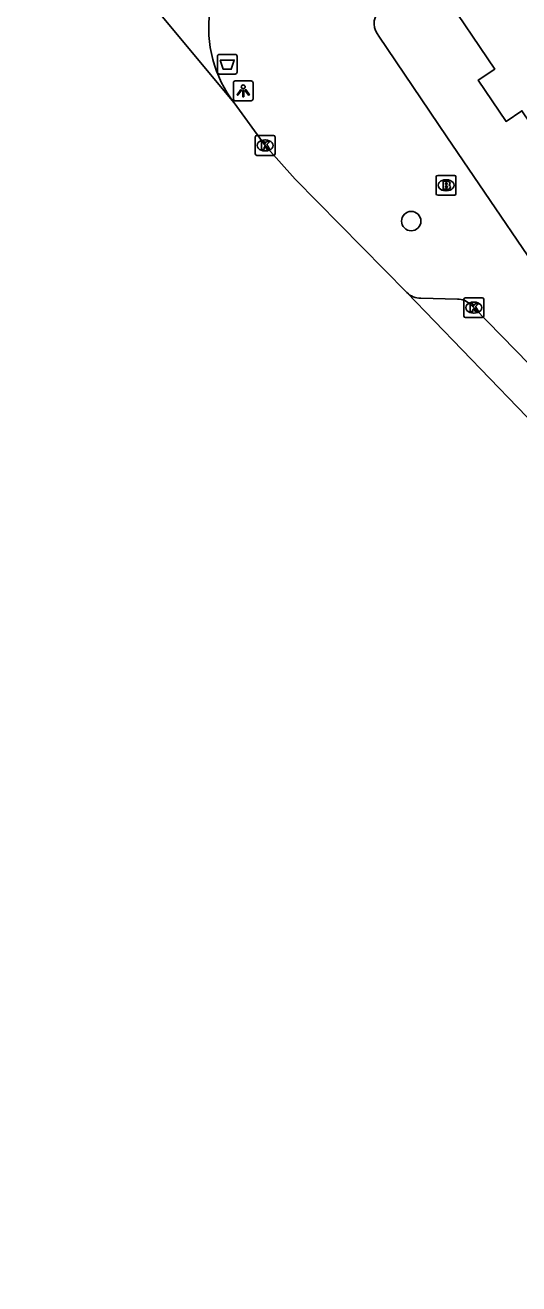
# Model space of a CAD drawing. Extents: x 159961 to 160856, y 382704 to 383353.
# Drawn here: x 160414.1 to 160439, y 382776.8 to 382840.4 of the extents above; entities that cross this region are included whole.
import ezdxf

# ---------------------------------------------------------------- set-up
doc = ezdxf.new("R2010")
doc.units = 0
for name, color, linetype in [('IMGEO_Afvalbak', 7, 'Continuous'), ('IMGEO_Boom', 7, 'Continuous'), ('IMGEO_Brandkraan', 7, 'Continuous'), ('IMGEO_Kolk', 7, 'Continuous'), ('IMGEO_Lichtpunt', 7, 'Continuous'), ('IMGEO_Pand', 7, 'Continuous'), ('IMGEO_Rijbaan_lokaal_open', 7, 'Continuous'), ('IMGEO_Voetpad_open', 7, 'Continuous')]:
    doc.layers.add(name, color=color, linetype=linetype)

msp = doc.modelspace()

# ---------------------------------------------------------------- linework, layer by layer
at = {"layer": 'IMGEO_Afvalbak'}
for p, q in [((160423.796, 382838.007), (160423.796, 382838.807)), ((160423.796, 382838.807), (160423.796, 382838.007)), ((160423.896, 382838.907), (160424.686, 382838.907)), ((160424.686, 382838.907), (160423.896, 382838.907)), ((160424.786, 382838.807), (160424.786, 382838.007)), ((160424.786, 382838.007), (160424.786, 382838.807)), ((160424.686, 382837.907), (160423.896, 382837.907)), ((160423.896, 382837.907), (160424.686, 382837.907))]:
    msp.add_line(p, q, dxfattribs=at)
msp.add_lwpolyline([(160423.939, 382838.621), (160424.643, 382838.621), (160424.494, 382838.151), (160424.088, 382838.151), (160423.939, 382838.621)], dxfattribs=at)
for centre, start, end in [((160423.896, 382838.807), 90, 180), ((160423.896, 382838.807), 90, 180), ((160424.686, 382838.807), 0, 90), ((160424.686, 382838.807), 360, 90), ((160423.896, 382838.007), 180, 270), ((160423.896, 382838.007), 180, 270), ((160424.686, 382838.007), 270, 0), ((160424.686, 382838.007), 270, 0)]:
    msp.add_arc(centre, 0.1, start, end, dxfattribs=at)
at = {"layer": 'IMGEO_Boom'}
msp.add_circle((160433.592, 382830.48), 0.489, dxfattribs=at)
at = {"layer": 'IMGEO_Brandkraan'}
for p, q in [((160434.856, 382831.865), (160434.856, 382832.717)), ((160434.931, 382832.791), (160435.783, 382832.791)), ((160435.857, 382832.717), (160435.857, 382831.865)), ((160435.367, 382832.011), (160435.342, 382832.011)), ((160435.344, 382832.571), (160435.369, 382832.571)), ((160435.783, 382831.791), (160434.931, 382831.791))]:
    msp.add_line(p, q, dxfattribs=at)
for points in [[(160434.856, 382831.865), (160434.856, 382832.717)], [(160434.931, 382832.791), (160435.783, 382832.791)], [(160435.857, 382832.717), (160435.857, 382831.865)], [(160435.204, 382832.491), (160435.204, 382832.091), (160435.417, 382832.091)], [(160435.435, 382832.491), (160435.204, 382832.491)], [(160435.383, 382832.41), (160435.329, 382832.41), (160435.329, 382832.334)], [(160435.329, 382832.334), (160435.382, 382832.334)], [(160435.391, 382832.258), (160435.329, 382832.258), (160435.329, 382832.177)], [(160435.329, 382832.177), (160435.391, 382832.177)], [(160435.783, 382831.791), (160434.931, 382831.791)]]:
    msp.add_lwpolyline(points, dxfattribs=at)
for centre, radius, start, end in [((160434.933, 382832.715), 0.0765, 91.55205, 178.44795), ((160434.933, 382832.715), 0.0765, 91.55205, 178.44795), ((160435.781, 382832.715), 0.0765, 1.55205, 88.44795), ((160435.781, 382832.715), 0.0765, 1.55205, 88.44795), ((160435.384, 382832.372), 0.0379, 267.82845, 90.93552), ((160435.392, 382832.217), 0.0404, 269.87594, 90.50774), ((160435.423, 382832.342), 0.251, 268.66757, 293.53466), ((160435.439, 382832.346), 0.145, 59.4692, 91.53667), ((160435.464, 382832.393), 0.0922, 285.51372, 58.15012), ((160435.469, 382832.201), 0.105, 301.31148, 78.98903), ((160434.933, 382831.867), 0.0765, 181.55205, 268.44795), ((160434.933, 382831.867), 0.0765, 181.55205, 268.44795), ((160435.781, 382831.867), 0.0765, 271.55205, 358.44795), ((160435.781, 382831.867), 0.0765, 271.55205, 358.44795)]:
    msp.add_arc(centre, radius, start, end, dxfattribs=at)
for centre, major_axis, ratio, start_param, end_param in [((160435.343, 382832.291), (-0.387, 0.002), 0.722429, 4.712389, 7.853982), ((160435.368, 382832.291), (-0.39, 0.002), 0.717154, 1.570796, 4.712389)]:
    msp.add_ellipse(centre, major_axis=major_axis, ratio=ratio, start_param=start_param, end_param=end_param, dxfattribs=at)
at = {"layer": 'IMGEO_Kolk'}
for p, q in [((160425.707, 382833.878), (160425.707, 382834.73)), ((160425.782, 382834.804), (160426.634, 382834.804)), ((160426.195, 382834.584), (160426.22, 382834.584)), ((160426.708, 382834.73), (160426.708, 382833.878)), ((160426.218, 382834.024), (160426.193, 382834.024)), ((160426.634, 382833.804), (160425.782, 382833.804)), ((160436.257, 382825.682), (160436.257, 382826.534)), ((160436.332, 382826.608), (160437.184, 382826.608)), ((160436.745, 382826.388), (160436.77, 382826.388)), ((160437.258, 382826.534), (160437.258, 382825.682)), ((160436.768, 382825.828), (160436.743, 382825.828)), ((160437.184, 382825.608), (160436.332, 382825.608))]:
    msp.add_line(p, q, dxfattribs=at)
for points in [[(160425.707, 382833.878), (160425.707, 382834.73)], [(160425.782, 382834.804), (160426.634, 382834.804)], [(160426.708, 382834.73), (160426.708, 382833.878)], [(160426.028, 382834.504), (160426.151, 382834.504), (160426.151, 382834.353), (160426.281, 382834.504), (160426.445, 382834.504), (160426.299, 382834.353), (160426.452, 382834.104), (160426.3, 382834.104), (160426.215, 382834.268), (160426.151, 382834.201), (160426.151, 382834.104), (160426.028, 382834.104), (160426.028, 382834.504)], [(160426.634, 382833.804), (160425.782, 382833.804)], [(160436.257, 382825.682), (160436.257, 382826.534)], [(160436.332, 382826.608), (160437.184, 382826.608)], [(160436.578, 382826.308), (160436.701, 382826.308), (160436.701, 382826.157), (160436.831, 382826.308), (160436.995, 382826.308), (160436.849, 382826.157), (160437.002, 382825.908), (160436.85, 382825.908), (160436.765, 382826.072), (160436.701, 382826.005), (160436.701, 382825.908), (160436.578, 382825.908), (160436.578, 382826.308)], [(160437.258, 382826.534), (160437.258, 382825.682)], [(160437.184, 382825.608), (160436.332, 382825.608)]]:
    msp.add_lwpolyline(points, dxfattribs=at)
for centre, start, end in [((160425.784, 382834.728), 91.55205, 178.44795), ((160425.784, 382834.728), 91.55205, 178.44795), ((160426.632, 382834.728), 1.55205, 88.44795), ((160426.632, 382834.728), 1.55205, 88.44795), ((160425.784, 382833.88), 181.55205, 268.44795), ((160425.784, 382833.88), 181.55205, 268.44795), ((160426.632, 382833.88), 271.55205, 358.44795), ((160426.632, 382833.88), 271.55205, 358.44795), ((160436.334, 382826.532), 91.55205, 178.44795), ((160436.334, 382826.532), 91.55205, 178.44795), ((160437.182, 382826.532), 1.55205, 88.44795), ((160437.182, 382826.532), 1.55205, 88.44795), ((160436.334, 382825.684), 181.55205, 268.44795), ((160436.334, 382825.684), 181.55205, 268.44795), ((160437.182, 382825.684), 271.55205, 358.44795), ((160437.182, 382825.684), 271.55205, 358.44795)]:
    msp.add_arc(centre, 0.0765, start, end, dxfattribs=at)
for centre, major_axis, ratio, start_param, end_param in [((160426.194, 382834.304), (-0.387, 0.002), 0.722429, 4.712389, 7.853982), ((160426.219, 382834.304), (-0.39, 0.002), 0.717154, 1.570796, 4.712389), ((160436.744, 382826.108), (-0.387, 0.002), 0.722429, 4.712389, 7.853982), ((160436.769, 382826.108), (-0.39, 0.002), 0.717154, 1.570796, 4.712389)]:
    msp.add_ellipse(centre, major_axis=major_axis, ratio=ratio, start_param=start_param, end_param=end_param, dxfattribs=at)
at = {"layer": 'IMGEO_Lichtpunt'}
for p, q in [((160424.599, 382837.468), (160424.599, 382836.661)), ((160424.599, 382837.468), (160424.599, 382836.661)), ((160425.501, 382837.563), (160424.693, 382837.563)), ((160425.501, 382837.563), (160424.693, 382837.563)), ((160425.595, 382836.661), (160425.595, 382837.468)), ((160425.595, 382836.661), (160425.595, 382837.468)), ((160424.693, 382836.567), (160425.501, 382836.567)), ((160424.693, 382836.567), (160425.501, 382836.567))]:
    msp.add_line(p, q, dxfattribs=at)
for points in [[(160424.973, 382837.132), (160425.012, 382837.104), (160424.824, 382836.842), (160424.786, 382836.869), (160424.973, 382837.132)], [(160425.185, 382837.104), (160425.223, 382837.131), (160425.41, 382836.869), (160425.371, 382836.841), (160425.185, 382837.104)], [(160425.075, 382837.084), (160425.122, 382837.084), (160425.122, 382836.762), (160425.075, 382836.762), (160425.075, 382837.084)]]:
    msp.add_lwpolyline(points, dxfattribs=at)
msp.add_circle((160425.098, 382837.266), 0.0994, dxfattribs=at)
for centre, start, end in [((160424.693, 382837.468), 90, 180), ((160424.693, 382837.468), 90, 180), ((160425.501, 382837.468), 0, 90), ((160425.501, 382837.468), 0, 90), ((160424.693, 382836.661), 180, 270), ((160424.693, 382836.661), 180, 270), ((160425.501, 382836.661), 270, 0), ((160425.501, 382836.661), 270, 360)]:
    msp.add_arc(centre, 0.0946, start, end, dxfattribs=at)
at = {"layer": 'IMGEO_Pand'}
msp.add_lwpolyline([(160446.669, 382835.476), (160444.296, 382833.872), (160445.488, 382831.886), (160443.09, 382830.271), (160439.19, 382836.06), (160438.388, 382835.52), (160436.984, 382837.605), (160437.817, 382838.166), (160435.176, 382842.086), (160435.959, 382842.613), (160435.496, 382843.299)], dxfattribs=at)
at = {"layer": 'IMGEO_Rijbaan_lokaal_open'}
for points in [[(160424.636, 382836.452), (160414.071, 382849.137)], [(160433.379, 382826.865), (160427.731, 382832.608), (160426.207, 382834.302), (160424.636, 382836.452)], [(160483.92, 382774.967), (160454.676, 382804.87), (160443.162, 382816.737), (160433.379, 382826.865)]]:
    msp.add_lwpolyline(points, dxfattribs=at)
msp.add_arc((160429.585, 382840.237), 6.23, 126.81653, 217.41364, dxfattribs=at)
at = {"layer": 'IMGEO_Voetpad_open'}
for points in [[(160431.867, 382839.958), (160431.95, 382839.821), (160435.396, 382834.737), (160441.686, 382825.501), (160443.696, 382823.273), (160443.886, 382823.079)], [(160435.926, 382826.53), (160434.075, 382826.587)], [(160485.33, 382776.335), (160480.396, 382781.451), (160468.848, 382793.197), (160455.91, 382806.411), (160445.989, 382816.607), (160443.753, 382818.954), (160436.757, 382826.107), (160436.605, 382826.25)]]:
    msp.add_lwpolyline(points, dxfattribs=at)
for centre, radius, start, end in [((160432.648, 382840.463), 0.93, 130.96993, 212.90281), ((160434.058, 382827.556), 0.969, 225.47611, 270.97785), ((160435.956, 382825.639), 0.892, 43.27483, 91.90549)]:
    msp.add_arc(centre, radius, start, end, dxfattribs=at)

doc.saveas('drawing.dxf')
